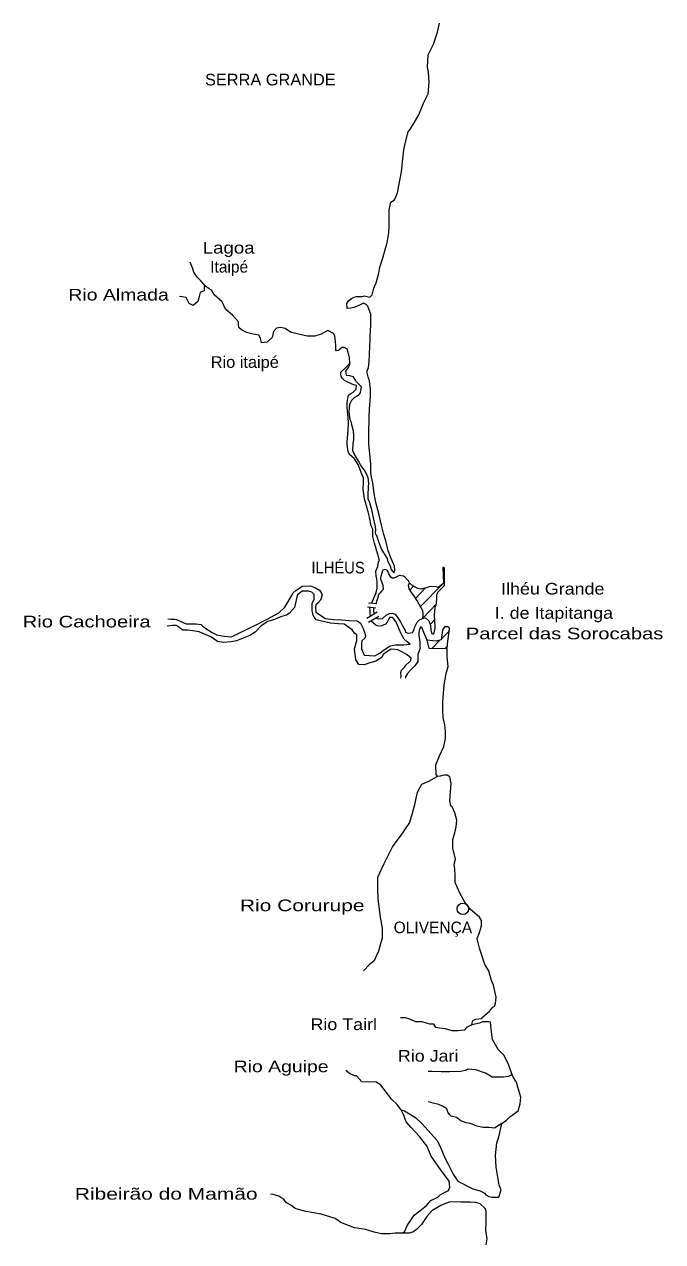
# Model space of a CAD drawing. Extents: x 47169 to 972804, y 7447977 to 9608469.
# Drawn here: x 473556 to 509847, y 8328474 to 8397660 of the extents above; entities that cross this region are included whole.
import ezdxf

# ---------------------------------------------------------------- set-up
doc = ezdxf.new("R2010")
doc.units = 0
doc.header["$LTSCALE"] = 270
doc.layers.add('1', color=7, linetype='Continuous', lineweight=13)
doc.layers.add('2', color=7, linetype='Continuous', lineweight=13)
doc.layers.add('3', color=7, linetype='Continuous')

msp = doc.modelspace()

# ---------------------------------------------------------------- linework, layer by layer
at = {"layer": '1'}
for p, q in [((495471, 8365503.9), (495686.2, 8365725.1)), ((495804.7, 8365050.4), (496364.2, 8365625.7)), ((496084.6, 8364563.8), (497311.3, 8365824.9)), ((493598.7, 8364718.1), (493125.2, 8364762.2)), ((496246.1, 8363955.5), (496967, 8364696.7)), ((493609.5, 8364242.5), (493028.5, 8363888.4)), ((493544.9, 8364485.9), (493071.4, 8364530)), ((493706.5, 8364010.3), (493125.5, 8363656.2)), ((496633.6, 8363557.4), (496902.6, 8363834)), ((496730.6, 8362185.9), (497204, 8362672.6)), ((497268.6, 8362728), (497720.5, 8363192.5)), ((497473.1, 8362163.9), (497602.2, 8362296.6))]:
    msp.add_line(p, q, dxfattribs=at)
for points in [[(494405.3, 8366676), (494556, 8366477), (494620.6, 8366642.9), (494599, 8366864.1), (494416, 8367295.4), (494372.9, 8367395), (494243.6, 8367737.8), (494114.4, 8368301.8), (493985.1, 8368666.8), (493855.8, 8369186.6), (493704.9, 8369850.2), (493543.3, 8370480.6), (493446.3, 8371000.4), (493360, 8371586.6), (493263, 8372139.6), (493262.9, 8372659.4), (493133.3, 8373820.7), (493143.9, 8374506.5), (493154.5, 8375203.2), (493165.2, 8375358.1), (493175.9, 8375789.5), (493229.5, 8376508.4), (493229.4, 8376884.4), (493186.2, 8377393.2), (493110.7, 8377625.5), (493035.3, 8377924), (493046, 8377957.2), (493121.4, 8378156.3), (493153.5, 8378488.2), (493217.8, 8379749.1), (493217.8, 8379915), (493260.7, 8380556.5), (493260.6, 8380766.6), (493260.5, 8381186.9), (493163.5, 8381441.3), (493077.3, 8381640.3), (492991.1, 8381739.8), (492829.5, 8381806.2), (492528.1, 8381662.3), (492280.4, 8381573.7), (492108.1, 8381529.4), (491914.3, 8381518.3), (491881.9, 8381794.8), (491989.5, 8381949.7), (492151, 8382071.4), (492312.5, 8382159.9), (492431, 8382193.1), (492549.4, 8382193.2), (492764.8, 8382193.2), (492829.4, 8382204.3), (492883.3, 8382226.5), (493044.8, 8382193.3), (493206.4, 8382149.1), (493324.8, 8382293), (493421.6, 8382658), (493561.5, 8382967.7), (493701.4, 8383520.7), (493765.9, 8383852.6), (493959.7, 8384438.8), (494099.5, 8385002.9), (494185.6, 8385246.2), (494260.9, 8385721.9), (494271.7, 8385821.4), (494293.1, 8386175.3), (494293.1, 8386252.8), (494293, 8386794.7), (494292.9, 8387126.5), (494389.8, 8387557.9), (494605.2, 8387690.7), (494777.4, 8388088.9), (495003.4, 8389272.4), (495067.9, 8390024.5), (495132.4, 8390533.2), (495218.5, 8390964.6), (495380, 8391550.8), (495476.9, 8391672.5), (495670.8, 8391960.1), (495983.2, 8392513.2), (496252.4, 8393187.9), (496510.9, 8393718.8), (496575.5, 8394382.4), (496543, 8394946.5), (496478.4, 8395223), (496521.4, 8395930.8), (496812.2, 8396539.2), (497049.2, 8397213.9), (497167.7, 8397722.7)], [(492066, 8378410.4), (492044.4, 8378698), (491936.6, 8379173.5), (491807.3, 8379250.9), (491742.7, 8379284.1), (491624.3, 8379295.1), (491452, 8379151.2), (491441.3, 8379118.1), (491290.5, 8379095.9), (491269, 8379129.1), (491258.1, 8379416.6), (491236.4, 8379803.7), (491204.1, 8379947.5), (491128.7, 8380080.2), (490805.5, 8380257), (490428.7, 8380046.8), (490073.4, 8379936), (489642.7, 8379935.8), (489147.3, 8380057.3), (488684.2, 8380167.7), (488382.6, 8380366.6), (488124.1, 8380421.8), (487898, 8380388.5), (487725.8, 8380200.4), (487639.8, 8379857.5), (487446.1, 8379669.3), (487360, 8379602.9), (487198.5, 8379569.7), (487047.7, 8379558.5), (486983, 8379823.9), (486896.7, 8379989.8), (486562.9, 8380056), (486185.9, 8380144.2), (485905.9, 8380298.9), (485744.3, 8380420.5), (485733.4, 8380575.3), (485733.3, 8380752.3), (485399.2, 8381139.2), (485140.7, 8381338.2), (484989.8, 8381470.8), (484795.7, 8381891), (484343.2, 8382288.8), (484203, 8382554.2), (484062.9, 8382631.5), (483847.4, 8382775.2), (483588.8, 8383084.7), (483384, 8383294.7), (483200.7, 8383582.1), (483114.4, 8383825.4), (483060.5, 8383947), (482984.9, 8384135)], [(483847.4, 8382775.2), (483782.9, 8382719.8), (483783, 8382520.7), (483546.1, 8382410), (483492.4, 8382199.8), (483417.2, 8381901.1), (483158.9, 8381679.7), (482921.9, 8381790.2), (482749.4, 8382144), (482372.4, 8382188)], [(493286.6, 8364751.2), (493544.7, 8365315.4), (493609.2, 8365591.9), (493619.8, 8366045.4), (493555.2, 8366321.9), (493544.4, 8366587.3), (493651.9, 8366841.8), (493684.1, 8367107.2), (493748.7, 8367195.7), (493651.7, 8367527.5), (493468.6, 8368180), (493371.6, 8368556), (493360.8, 8368965.3), (493274.6, 8369164.3), (493188.3, 8369651), (493112.9, 8369960.6), (493005.2, 8370303.5), (492886.6, 8370701.6), (492821.9, 8371243.5), (492843.3, 8371619.6), (492832.5, 8371874), (492703.2, 8372194.7), (492541.6, 8372637.1), (492315.4, 8372990.9), (492057, 8373201), (491960, 8373366.9), (491906.1, 8373776.1), (491906, 8373908.8), (491970.4, 8374572.5), (491981, 8375003.8), (491959.4, 8375324.5), (491916.1, 8375855.4), (491916, 8376176.2), (491969.8, 8376508), (491980.5, 8376585.4), (492120.5, 8376674), (492260.4, 8376762.5), (492421.9, 8376917.4), (492443.3, 8377127.5), (492281.8, 8377171.7), (491980.3, 8377304.4), (491754.1, 8377425.9), (491635.6, 8377525.4), (491603.3, 8377547.5), (491549.4, 8377713.4), (491549.4, 8377890.4), (491710.8, 8378045.3), (491743.1, 8378067.4), (491850.8, 8378167), (492066, 8378410.4), (492012.3, 8378222.4), (491850.8, 8378012.2), (491818.5, 8377956.9), (491850.9, 8377713.5), (492034, 8377702.5), (492238.6, 8377636.2), (492389.4, 8377393), (492669.4, 8377105.5), (492701.7, 8377072.3), (492648, 8376707.3), (492529.6, 8376563.5), (492292.8, 8376419.6), (492163.6, 8376286.9), (492034.5, 8376054.6), (492013.1, 8375645.3), (492067.1, 8375202.9), (492110.2, 8375081.3), (492164.1, 8374915.4), (492228.8, 8374627.8), (492271.9, 8374351.3), (492272, 8374052.7), (492229, 8373831.5), (492218.4, 8373433.3), (492369.2, 8373123.7), (492595.4, 8372758.8), (492681.6, 8372559.7), (492907.7, 8372272.2), (492983.1, 8372139.5), (493080.1, 8371907.2), (493112.4, 8371763.5), (493123.2, 8371531.2), (493101.7, 8371431.7), (493080.4, 8370834.4), (493091.2, 8370701.7), (493177.3, 8370480.5), (493295.9, 8370082.4), (493382.1, 8369617.8), (493489.8, 8369197.6), (493500.6, 8369098), (493511.4, 8368932.1), (493500.7, 8368766.2), (493511.5, 8368666.7), (493565.3, 8368666.7), (493683.8, 8368268.5), (493856.2, 8367804.1), (493974.6, 8367627.1), (494028.4, 8367538.6), (494189.9, 8367306.4), (494200.7, 8367173.7), (494351.5, 8366886.2), (494405.3, 8366676)], [(493555.8, 8363910.7), (493685, 8363866.5), (493921.7, 8363899.8), (494126.1, 8364076.8), (494309, 8364176.4), (494459.7, 8364198.5), (494631.9, 8364143.2), (494793.4, 8363933.1), (494944.1, 8363700.9), (495084, 8363435.5), (495202.4, 8363203.2), (495234.7, 8363114.8), (495374.6, 8363048.4), (495622.1, 8363092.7), (495697.4, 8363225.4), (495751.2, 8363413.5), (495880.3, 8363679), (496030.9, 8363811.7), (496192.3, 8363900.2), (496364.5, 8363933.4), (496558.2, 8363756.5), (496655.1, 8363491), (496665.9, 8363225.6), (496719.7, 8363037.6), (496838.1, 8363004.4), (496913.4, 8363347.3), (496902.6, 8363800.8), (496870.3, 8364066.2), (496913.2, 8364541.8), (496988.5, 8364740.9), (496999.3, 8365050.6), (497010, 8365238.6), (497063.8, 8365393.5), (497440.4, 8365758.5), (497451.1, 8366776.1), (497343.5, 8366809.3), (497386.6, 8365880.2), (497085.3, 8365658.9), (496988.4, 8365692.1), (496644, 8365714.2), (496385.8, 8365636.7), (496116.7, 8365559.3), (495923, 8365603.5), (495697, 8365714), (495589.4, 8365791.4), (495460.2, 8365924.1), (495395.6, 8366034.7), (495244.9, 8366178.5), (495223.4, 8366222.7), (495105, 8366300.1), (494868.2, 8366333.3), (494696, 8366244.7), (494566.9, 8366178.4), (494470, 8366178.3), (494383.9, 8366233.6), (494276.2, 8366432.7), (494222.4, 8366576.4), (494179.3, 8366642.8), (494050.2, 8366676), (493921, 8366620.6), (493802.8, 8366211.4), (493813.5, 8366122.9), (493867.4, 8366001.2), (493942.8, 8365780), (493964.4, 8365547.8), (493878.3, 8365470.3), (493759.9, 8365337.6), (493716.9, 8365282.2), (493544.9, 8364718.1)], [(482202.8, 8363838.6), (482762.6, 8363595.7), (483332.9, 8363585.1), (483602, 8363552.1), (483677.3, 8363474.7), (483881.9, 8363320), (484226.4, 8363099), (484506.3, 8362966.5), (484915.2, 8362878.2), (485334.9, 8362856.4), (485679.2, 8363022.5), (486109.5, 8363232.9), (486884, 8363609.4), (487013.1, 8363686.9), (487368.2, 8363853), (488024.4, 8364218.3), (488357.9, 8364539.2), (488788, 8365236.2), (488820.2, 8365324.7), (488992.4, 8365479.7), (489379.7, 8365723.2), (489831.7, 8365756.5), (490111.5, 8365635), (490337.6, 8365502.3), (490456, 8365336.5), (490488.4, 8365225.9), (490402.4, 8364938.3), (490241, 8364761.2), (490133.5, 8364661.7), (490101.2, 8364528.9), (490122.9, 8364252.4), (490671.8, 8363898.7), (491123.8, 8363832.5), (491597.3, 8363821.6), (492027.8, 8363777.5), (492479.8, 8363755.6), (492673.5, 8363622.9), (492824.2, 8363324.3), (492921.2, 8363058.9), (492942.8, 8362881.9), (492910.5, 8362782.4), (492738.4, 8362616.4), (492716.9, 8362472.6), (492717, 8362174), (492878.5, 8361809), (493491.8, 8361776), (493782.3, 8361931), (493976, 8362096.9), (494180.4, 8362229.7), (494363.3, 8362329.3), (494686.1, 8362395.7), (495105.8, 8362395.8), (495482.4, 8362429.1), (495320.9, 8362572.8), (495148.7, 8362716.6), (494987.3, 8363015.2), (494707.3, 8363645.5), (494685.8, 8363711.9), (494535.1, 8363899.9), (494492, 8363944.1), (494309.1, 8363944.1), (494255.3, 8363833.5), (494190.8, 8363689.7), (494083.2, 8363568), (493868, 8363468.4), (493706.6, 8363446.2), (493555.9, 8363490.4), (493276.1, 8363744.7)], [(494965.2, 8360504.4), (494977, 8360615), (494966.2, 8360825.2), (494998.5, 8360957.9), (495170.6, 8361123.9), (495267.4, 8361256.6), (495450.3, 8361422.5), (495536.3, 8361500), (495547.1, 8361632.7), (495321.1, 8361820.7), (495019.8, 8361997.6), (494783, 8362108.2), (494621.6, 8362130.2), (494417.1, 8362141.3), (494169.7, 8361997.4), (493965.3, 8361842.5), (493879.2, 8361665.5), (493545.7, 8361466.4), (493190.7, 8361377.8), (492867.9, 8361256), (492577.4, 8361278), (492405.1, 8361532.4), (492329.6, 8362173.9), (492458.6, 8362638.5), (492458.5, 8362959.2), (492329.3, 8363058.7), (492189.4, 8363246.7), (491737.3, 8363567.3), (491425.2, 8363589.3), (490962.5, 8363622.3), (490155.3, 8363821.1), (490090.7, 8363887.4), (489983, 8364075.4), (489918.4, 8364351.9), (489918.2, 8364739), (490025.7, 8364982.4), (490036.4, 8365247.8), (489896.4, 8365391.5), (489702.7, 8365446.8), (489347.5, 8365435.6), (489078.6, 8365236.4), (489024.9, 8365026.2), (488906.7, 8364517.4), (488637.8, 8364196.5), (488487.2, 8364107.9), (488454.9, 8364085.8), (488175.2, 8364008.2), (487777.1, 8363831.1), (487400.5, 8363720.2), (487013.3, 8363476.7), (486679.9, 8363111.5), (486378.7, 8362923.4), (485614.8, 8362613.2), (485313.6, 8362557.7), (484883.2, 8362524.3), (484538.8, 8362579.4), (484162, 8362855.6), (483666.9, 8363054.4), (483494.6, 8363131.7), (483128.7, 8363186.8), (482827.4, 8363219.7), (482590.7, 8363230.6), (482558.4, 8363230.6), (482203.1, 8363495.8)], [(496192.3, 8363900.2), (496235.4, 8364010.8), (496224.6, 8364187.8), (496203, 8364320.5), (496020, 8364674.4), (495880.1, 8364939.8), (495707.9, 8365194.2), (495567.9, 8365360.1), (495428, 8365570.2), (495395.6, 8365780.3), (495460.2, 8365924.1)], [(493233, 8364010.2), (493222.2, 8364209.2), (493211.4, 8364319.9), (493200.5, 8364518.9)], [(493426.5, 8364485.8), (493405, 8364452.6), (493405, 8364397.3), (493405.1, 8364297.8), (493469.7, 8364154)], [(482203.1, 8363495.8), (481987.8, 8363495.6), (481675.8, 8363451.1)], [(481707.8, 8363868.1), (481890.7, 8363846.2), (482106, 8363846.3), (482202.8, 8363838.6)], [(497424.9, 8360128.8), (497540, 8360763.7), (497645.4, 8361157.4), (497602.3, 8361710.4), (497591.5, 8362163.9), (497613, 8362451.5), (497699, 8363026.6), (497731.2, 8363336.3), (497634.4, 8363424.8), (497451.4, 8363424.8), (497322.3, 8363247.8), (497300.8, 8362938.1), (497257.8, 8362683.7), (496978, 8362606.2), (496784.4, 8362628.4), (496450.8, 8362650.4), (496267.8, 8363103.9), (496235.5, 8363192.4), (496160.1, 8363380.4), (496074, 8363424.6), (495998.7, 8363203.4), (495977.2, 8363103.8), (495977.3, 8362937.9), (496041.9, 8362550.8), (496041.9, 8362285.4), (496052.7, 8362207.9), (495934.4, 8361842.9), (495934.5, 8361455.8), (495751.6, 8361201.4), (495514.9, 8360947), (495332, 8360770), (495224.5, 8360570.9), (495227.7, 8360504.5)], [(497591.5, 8362163.9), (496569.2, 8362185.9), (496450.8, 8362650.4)], [(497495.1, 8357463.2), (497462.8, 8357850.3), (497365.9, 8358270.6), (497354, 8358638.9), (497346.5, 8359159.9), (497424.9, 8360128.8)], [(495530.5, 8334976.8), (495261.8, 8335286.4), (495111.2, 8335706.7), (494982.2, 8335972.1), (495164.9, 8335916.9), (495799.2, 8335529.8), (496164.7, 8335176), (496519.4, 8334800), (497003.1, 8334247), (497196.6, 8333882), (497465.4, 8333229.5), (497648.2, 8332886.6), (497927.6, 8332300.4), (498196.3, 8331913.3), (499056.1, 8331470.9), (499464.5, 8331371.4), (499711.6, 8331238.7), (499786.9, 8331128.1), (499969.5, 8331039.6), (500130.8, 8330995.3), (500528.4, 8330995.3), (500657.3, 8331415.6), (500549.9, 8331692.2), (500388.7, 8332698.7), (500335, 8333373.4), (500421, 8334092.3), (500528.4, 8334435.2), (500625.2, 8334844.5), (500700.4, 8335198.4), (500969.1, 8335386.4), (501162.6, 8335574.4), (501635.6, 8335917.3), (501753.8, 8336315.5), (501775.4, 8336691.5), (501614.2, 8337244.6), (501538.9, 8337532.2), (501324, 8337864), (501087.5, 8338538.7), (500829.5, 8339047.5), (500496.3, 8339401.4), (500173.8, 8339965.5), (500087.8, 8340551.8), (500066.3, 8340938.9), (499969.5, 8340972.1), (499711.5, 8340972.1), (499604, 8340961), (499442.7, 8340883.6), (499002, 8340806.1), (499002, 8340817.2), (499055.7, 8341049.5), (499227.7, 8341126.9), (499539.5, 8341160.1), (499571.8, 8341193.3), (500001.8, 8341580.4), (500195.3, 8341801.6), (500302.8, 8341856.9), (500302.8, 8341901.1), (500335.1, 8342011.8), (500378.1, 8342376.8), (500238.3, 8343051.5), (500109.3, 8343316.9), (499969.5, 8343858.9), (499743.7, 8344234.9), (499507.2, 8344931.8), (499442.6, 8345153), (499356.6, 8345462.7), (499292.1, 8345694.9), (499442.6, 8346037.8), (499550.1, 8346424.9), (499550.1, 8346723.6), (499442.6, 8346922.7), (498915.7, 8347354), (498593, 8347774.3), (498313.4, 8348272), (498055.2, 8348891.4), (498055.2, 8349278.5), (498033.7, 8349654.5), (497990.6, 8349920), (498065.9, 8350218.6), (497915.2, 8350838), (497926, 8351335.7), (498022.7, 8351700.7), (498098, 8352043.6), (498141, 8352430.7), (498033.4, 8352851), (497861.3, 8353216), (497796.7, 8353216), (497742.9, 8353525.7), (497785.9, 8354034.5), (497828.9, 8354510.1), (497742.8, 8354886.1), (497602.9, 8354985.7), (497398.5, 8354985.6), (497194.2, 8354930.3), (497054.3, 8354919.2), (496968.2, 8355029.8), (496946.7, 8355582.9), (497151, 8356080.6), (497398.4, 8356622.6), (497505.9, 8357065), (497495.1, 8357463.2)], [(497054.3, 8354919.2), (496839.2, 8354797.5), (496527.3, 8354620.5), (496140, 8354454.6), (495892.7, 8354001), (495817.5, 8353680.3), (495742.2, 8353293.2), (495613.2, 8352806.5), (495462.8, 8352297.7), (494914.4, 8351512.2), (494731.6, 8351268.9), (494484.3, 8350937), (494140.3, 8350251.2), (494000.5, 8349952.5), (493635.1, 8349178.2), (493635.2, 8348569.8), (493656.9, 8347939.4), (493721.6, 8347364.3), (493786.2, 8346899.7), (493893.9, 8346302.5), (493894.1, 8345716.3), (493775.9, 8345262.8), (493690, 8344975.2), (493550.2, 8344698.6), (493442.8, 8344433.1), (493163.3, 8344211.8), (493152.5, 8344200.8), (492840.8, 8343857.8)], [(499002, 8340806.1), (498701, 8340640.2), (498561.2, 8340496.4), (498195.7, 8340452.1), (497883.9, 8340452.1), (497507.6, 8340562.7), (497163.6, 8340606.9), (496948.6, 8340651.1), (496830.3, 8340828.1), (496604.5, 8340839.1), (496411, 8340883.3), (496174.5, 8340960.7), (495819.7, 8340960.6), (495411.1, 8341137.5), (495217.6, 8341203.8), (494938.1, 8341203.8)], [(494982.2, 8335972.1), (494745.6, 8336259.6), (494423.1, 8336569.3), (494197.3, 8336867.9), (493831.7, 8337376.5), (493541.4, 8337553.4), (493133, 8337542.3), (492746, 8337564.3), (492444.9, 8337896), (492326.6, 8337907), (492036.4, 8338039.7), (491832, 8338205.5)], [(501259.5, 8337963.5), (501076.7, 8337852.9), (500797.2, 8337819.8), (500163, 8337819.8), (499776, 8338052), (499227.8, 8338240.1), (498776.3, 8338273.2), (498701.1, 8338229), (498378.6, 8338151.5), (497722.9, 8338118.3), (497249.9, 8338118.3), (496723.2, 8338140.3), (496518.9, 8338140.3)], [(500700.4, 8335198.4), (500281.2, 8334932.9), (499958.8, 8334955.1), (499883.6, 8334955.1), (499743.8, 8334955.1), (499636.4, 8334955.1), (499281.7, 8335032.5), (498916.2, 8335198.4), (498669, 8335220.5), (498378.8, 8335342.1), (498131.6, 8335530.1), (497830.6, 8335607.5), (497723.1, 8335696), (497637.1, 8335839.8), (497572.6, 8336027.8), (497325.4, 8336182.7), (497121.1, 8336271.1), (496798.7, 8336337.4), (496529.9, 8336425.9)], [(499819.1, 8328296.5), (499862.1, 8328639.4), (499786.9, 8329104), (499808.4, 8329645.9), (499819.1, 8330199), (499754.6, 8330353.8), (499464.5, 8330619.3), (499228.1, 8330696.7), (498905.7, 8330718.8), (498379.1, 8330718.8), (497745.1, 8330729.8), (497229.3, 8330530.6), (496724.2, 8330231.9), (496444.9, 8329911.1), (496133.4, 8329457.6), (495854, 8329170), (495649.9, 8329015.1), (495435, 8328948.7), (495005.2, 8328948.6), (495166.3, 8329026), (495338.2, 8329402.1), (495714.2, 8329988.4), (496036.5, 8330220.8), (496412.6, 8330530.5), (496670.4, 8330807.1), (497057.3, 8330995.2), (497197, 8331139), (497401.1, 8331249.6), (497680.5, 8331382.4), (497755.7, 8331570.4), (497712.7, 8331913.3), (497218.3, 8332576.9), (496691.6, 8333340), (496444.3, 8333915.1), (496025, 8334457), (495530.5, 8334976.8)], [(495005.2, 8328948.6), (494639.8, 8328948.5), (494338.9, 8328915.2), (493866.2, 8328926.2), (493436.3, 8329003.5), (492952.7, 8329169.3), (492329.4, 8329268.6), (491544.9, 8329555.9), (491233.2, 8329788.1), (490427.2, 8330042.2), (489997.3, 8330119.4), (489556.7, 8330185.6), (489137.5, 8330296), (488944.1, 8330351.2), (488739.8, 8330528.1), (488460.3, 8330682.8), (488309.8, 8330870.8), (488030.3, 8331058.7), (487697.1, 8331158), (487546.6, 8331180.1)]]:
    msp.add_lwpolyline(points, dxfattribs=at)
at = {"layer": '2'}
msp.add_circle((498485.5, 8347387.2), 322.8, dxfattribs=at)

# ---------------------------------------------------------------- texts
at = {"layer": '3'}
for s, height, width, p in [('SERRA GRANDE', 661.3, 1.05, (483829.1, 8394189.3)), ('Lagoa', 661.1, 1.2, (483695.4, 8384633.2)), ('Rio Almada', 661, 1.25, (476057, 8381963.8)), ('Rio itaipé', 660.9, 1.05, (484154.9, 8378135.9)), ('ILHÉUS', 660.6, 0.95, (489878.5, 8366451.4)), ('Ilhéu Grande', 660.6, 1.15, (500662.7, 8365252.6)), ('Rio Cachoeira', 660.5, 1.3, (473461.5, 8363385.2)), ('I. de Itapitanga', 660.5, 1.15, (500303.1, 8363875.4)), ('Parcel das Sorocabas', 660.5, 1.3, (498655.3, 8362707.9)), ('Rio Corurupe', 660, 1.35, (485810.3, 8347256.7)), ('Rio Tairl', 659.9, 1.15, (489825.2, 8340498.6)), ('Rio Jari', 659.8, 1.15, (494794.2, 8338705.8)), ('Rio Aguipe', 659.8, 1.25, (485456.7, 8338103.8)), ('Ribeirão do Mamão', 659.6, 1.35, (476425.4, 8330860.7))]:
    msp.add_text(s, height=height, dxfattribs=dict(at, width=width)).set_placement(p)
for s, height, p in [('Itaipé', 661.1, (484119.5, 8383551.5)), ('OLIVENÇA', 660, (494553.1, 8346003.8))]:
    msp.add_text(s, height=height, dxfattribs=at).set_placement(p)

doc.saveas('drawing.dxf')
